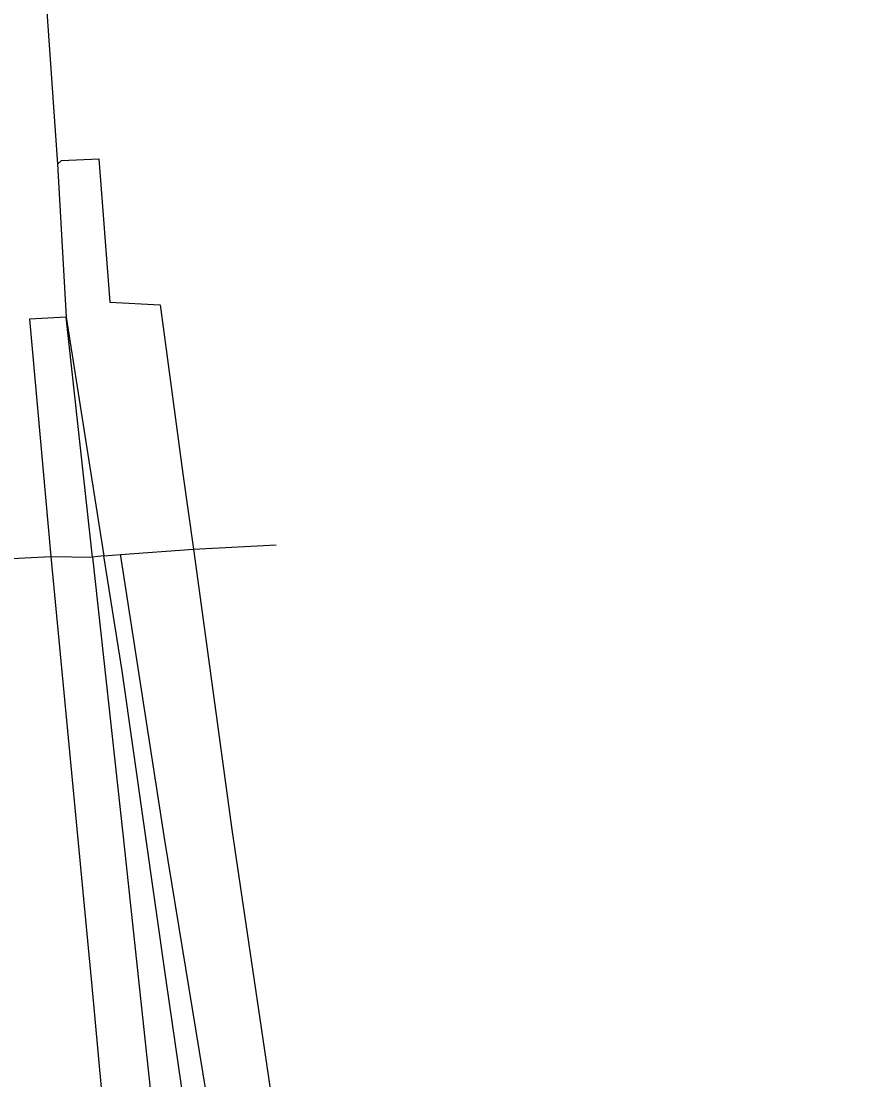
# Model space of a CAD drawing. Extents: x 156414 to 157775, y 382335 to 383765.
# Drawn here: x 157679.6 to 157748.8, y 382887.8 to 382974.9 of the extents above; entities that cross this region are included whole.
import ezdxf

# ---------------------------------------------------------------- set-up
doc = ezdxf.new("R2010")
doc.units = 0
for name, color, linetype in [('IMGEO_Berm_groen', 7, 'Continuous'), ('IMGEO_Grasland_overig', 7, 'Continuous'), ('IMGEO_Rijbaan_autosnelweg', 7, 'Continuous'), ('IMGEO_Rijbaan_autoweg', 7, 'Continuous')]:
    doc.layers.add(name, color=color, linetype=linetype)

msp = doc.modelspace()

# ---------------------------------------------------------------- linework, layer by layer
at = {"layer": 'IMGEO_Berm_groen'}
for points in [[(157685.422, 382930.804), (157683.25, 382950.522)], [(157683.25, 382950.522), (157686.373, 382930.904)], [(157686.373, 382930.904), (157685.422, 382930.804)], [(157686.373, 382930.904), (157687.727, 382931.005)], [(157687.727, 382931.005), (157693.73, 382931.451)], [(157687.727, 382931.005), (157687.746, 382930.877), (157691.36, 382907.522), (157695.359, 382883.147), (157699.035, 382859.92), (157702.419, 382840.159), (157705.916, 382816.731), (157709.783, 382796.194)], [(157682.003, 382930.856), (157685.422, 382930.804)], [(157685.422, 382930.804), (157687.927, 382908.058), (157691.26, 382876.897), (157694.46, 382847.711), (157697.605, 382821.165), (157700.507, 382795.435), (157704.82, 382767.743), (157709.765, 382730.747), (157714.103, 382706.193), (157717.84, 382684.594), (157723.341, 382658.781), (157727.974, 382631.948), (157732.768, 382608.466), (157737.031, 382586.101), (157737.776, 382581.898)]]:
    msp.add_lwpolyline(points, dxfattribs=at)
at = {"layer": 'IMGEO_Grasland_overig'}
msp.add_lwpolyline([(157742.431, 382580.403), (157738.677, 382604.313), (157734.115, 382632.661), (157729.438, 382660.004), (157725.185, 382686.936), (157720.945, 382713.788), (157716.406, 382741.013), (157711.939, 382768.008), (157707.632, 382795.174), (157702.957, 382821.838), (157699.381, 382844.358), (157696.901, 382859.681), (157693.459, 382882.42), (157691.518, 382895.814), (157687.876, 382921.458), (157686.373, 382930.904)], dxfattribs=at)
at = {"layer": 'IMGEO_Rijbaan_autosnelweg'}
for points in [[(157681.356, 382980.375), (157682.555, 382963.095)], [(157682.555, 382963.095), (157682.867, 382963.405), (157685.948, 382963.554), (157686.858, 382951.759), (157691.006, 382951.53), (157692.865, 382937.654), (157693.73, 382931.451)], [(157693.73, 382931.451), (157697.409, 382931.638), (157700.531, 382931.796)], [(157693.73, 382931.451), (157696.881, 382908.398), (157700.131, 382886.542), (157703.02, 382867.845), (157706.38, 382847.923), (157708.396, 382835.071), (157711.671, 382814.852), (157713.702, 382802.758), (157713.169, 382802.685), (157715.477, 382788.772), (157719.43, 382763.773), (157722.536, 382744.597), (157726.501, 382720.966), (157729.285, 382703.509), (157732.147, 382686.52), (157738.44, 382646.701), (157742.813, 382620.375), (157745.768, 382602.416), (157748.805, 382583.563)]]:
    msp.add_lwpolyline(points, dxfattribs=at)
at = {"layer": 'IMGEO_Rijbaan_autoweg'}
for points in [[(157682.555, 382963.095), (157683.25, 382950.522)], [(157683.25, 382950.522), (157680.248, 382950.357), (157682.003, 382930.856)], [(157667.077, 382930.081), (157667.72, 382930.148), (157668.213, 382930.156), (157671.629, 382930.329), (157675.035, 382930.502), (157678.282, 382930.667), (157682.003, 382930.856)], [(157682.003, 382930.856), (157683.529, 382914.783), (157685.131, 382898.104), (157685.344, 382895.815), (157686.453, 382883.878), (157688.124, 382867.299), (157689.616, 382852.519), (157691.361, 382837.018), (157693.041, 382822.417), (157694.583, 382809.788), (157696.014, 382798.571), (157697.879, 382783.661), (157699.806, 382770.634), (157702.39, 382753.828), (157704.844, 382740.483), (157707.003, 382727.174), (157709.617, 382712.444), (157712.624, 382695.485), (157715.014, 382683.017), (157718.741, 382664.137)]]:
    msp.add_lwpolyline(points, dxfattribs=at)

doc.saveas('drawing.dxf')
